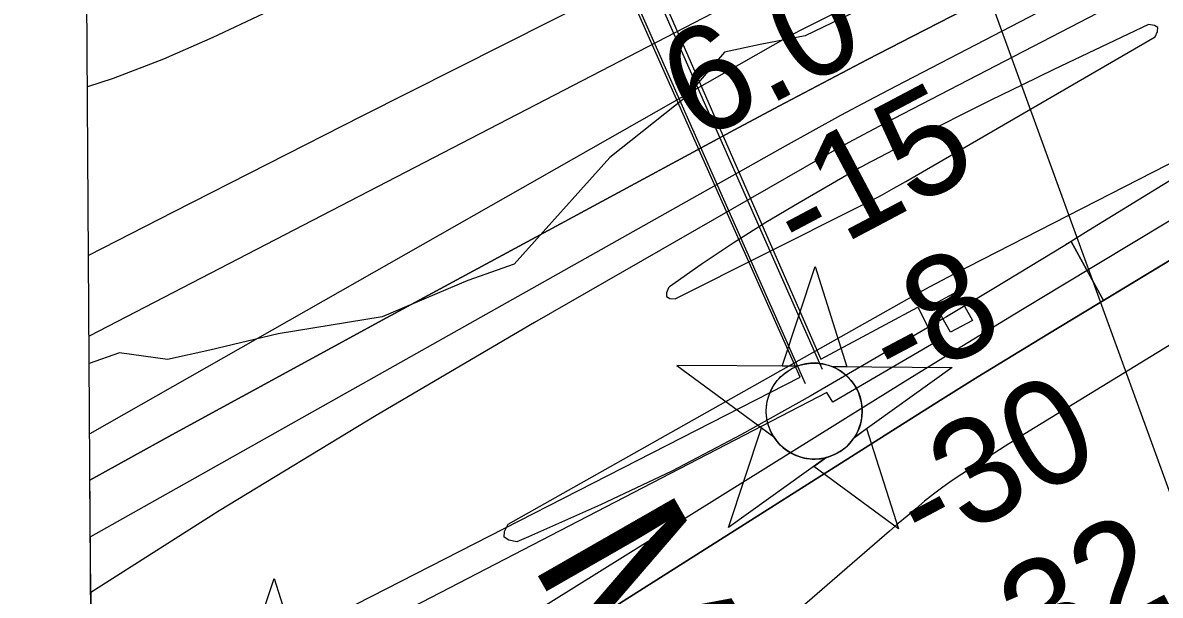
# Model space of a CAD drawing. Extents: x 3508733 to 3546731, y 546897 to 572481.
# Drawn here: x 3512800 to 3513524, y 563717 to 564081 of the extents above; entities that cross this region are included whole.
import ezdxf

# ---------------------------------------------------------------- set-up
doc = ezdxf.new("R2010")
doc.units = 0
for name, color, linetype in [('V-CHAN-DOCK', 7, 'Continuous'), ('V-CHAN-NAID', 7, 'Continuous'), ('V-GRID-FRAM', 7, 'Continuous'), ('V-RIVR-EDGE', 7, 'Continuous'), ('V-RIVR-RANG', 7, 'Continuous'), ('V-TOPO-DPTH', 7, 'Continuous'), ('V-TOPO-MINR', 7, 'Continuous'), ('V-TOPO-WATR', 7, 'Continuous'), ('V-UTIL-LINE', 7, 'Continuous')]:
    doc.layers.add(name, color=color, linetype=linetype)

msp = doc.modelspace()

# ---------------------------------------------------------------- linework, layer by layer
at = {"layer": 'V-CHAN-DOCK'}
for points in [[(3512843.84, 563626.94), (3512965.4, 563686.86), (3513294.96, 563855.5), (3513034.67, 564441.09), (3513052.97, 564449.52)], [(3513052.97, 564449.52), (3513308.15, 563866.81), (3513369.96, 563899.99), (3513381.2, 563877.68), (3513315.94, 563839.39), (3513311.99, 563845.69), (3512936.64, 563651.15), (3512938.89, 563646.58), (3512844.01, 563600.45)], [(3513390.84, 563883.97), (3513380.64, 563902.03), (3513394.61, 563909.84), (3513404.72, 563891.51), (3513390.84, 563883.97)]]:
    msp.add_lwpolyline(points, dxfattribs=at)
at = {"layer": 'V-CHAN-NAID'}
for points in [[(3513293.09, 563862.3), (3513283.5, 563862.37), (3513304.63, 563925.85), (3513324.85, 563862.08), (3513315.26, 563862.14), (3513313.69, 563862.72), (3513311.59, 563863.34), (3513309.55, 563863.79), (3513307.52, 563864.1), (3513306.35, 563864.22), (3513304.81, 563864.3), (3513303.09, 563864.29), (3513301.72, 563864.22), (3513299.82, 563864.02), (3513298.45, 563863.8), (3513296.67, 563863.42), (3513295.14, 563863), (3513294.1, 563862.67)], [(3513293.09, 563862.3), (3513216.6, 563862.84), (3513278.16, 563817.44), (3513277.05, 563819.35), (3513276.24, 563820.98), (3513275.41, 563822.95), (3513274.72, 563825), (3513274.35, 563826.33), (3513273.99, 563827.95), (3513273.75, 563829.4), (3513273.56, 563831), (3513273.45, 563832.73), (3513273.44, 563834.31), (3513273.55, 563836.39), (3513273.73, 563838), (3513274.12, 563840.21), (3513274.6, 563842.13), (3513275.2, 563844.02), (3513275.86, 563845.7), (3513276.59, 563847.28), (3513277.4, 563848.82), (3513278.46, 563850.56), (3513279.49, 563852.03), (3513280.49, 563853.3), (3513281.49, 563854.44), (3513282.8, 563855.78), (3513283.85, 563856.74), (3513285.57, 563858.14), (3513286.78, 563859.01), (3513288.47, 563860.08), (3513290.2, 563861.03), (3513291.65, 563861.71)], [(3513315.26, 563862.14), (3513391.76, 563861.6), (3513329.55, 563817.08), (3513330.46, 563818.57), (3513331.44, 563820.42), (3513332.16, 563822), (3513332.9, 563823.96), (3513333.44, 563825.74), (3513333.84, 563827.38), (3513334.2, 563829.39), (3513334.39, 563830.96), (3513334.51, 563833.17), (3513334.48, 563835.23), (3513334.29, 563837.45), (3513334.03, 563839.21), (3513333.53, 563841.44), (3513332.89, 563843.58), (3513332.14, 563845.56), (3513331.5, 563847.01), (3513330.49, 563848.92), (3513329.43, 563850.64), (3513328.21, 563852.35), (3513326.95, 563853.88), (3513325.68, 563855.25), (3513324.05, 563856.78), (3513322.31, 563858.19), (3513320.62, 563859.37), (3513318.74, 563860.5), (3513317.26, 563861.26)], [(3513311.52, 563804.17), (3513249.32, 563759.65), (3513270.44, 563823.13), (3513278.16, 563817.44), (3513278.8, 563816.48), (3513280.18, 563814.62), (3513281.39, 563813.21), (3513282.86, 563811.7), (3513284.25, 563810.45), (3513285.7, 563809.3), (3513287.1, 563808.31), (3513288.78, 563807.27), (3513290.5, 563806.36), (3513292.29, 563805.55), (3513293.73, 563804.99), (3513295.36, 563804.47), (3513297.59, 563803.9), (3513299.12, 563803.61), (3513301.14, 563803.36), (3513302.68, 563803.25), (3513304.54, 563803.23), (3513306.23, 563803.31), (3513307.94, 563803.49), (3513309.84, 563803.8)], [(3513329.55, 563817.08), (3513337.35, 563822.66), (3513357.57, 563758.88), (3513303.72, 563798.59), (3513311.52, 563804.17), (3513313.19, 563804.65), (3513314.8, 563805.21), (3513316.96, 563806.12), (3513318.69, 563807.01), (3513320.56, 563808.12), (3513322.3, 563809.33), (3513323.85, 563810.58), (3513325.14, 563811.75), (3513326.52, 563813.17), (3513327.72, 563814.57), (3513328.84, 563816.04)], [(3512948.52, 563663.72), (3512938.94, 563663.79), (3512960.06, 563727.27), (3512980.29, 563663.49), (3512970.7, 563663.56), (3512969.12, 563664.14), (3512967.03, 563664.76), (3512964.99, 563665.21), (3512962.95, 563665.52), (3512961.78, 563665.63), (3512960.25, 563665.71), (3512958.53, 563665.71), (3512957.16, 563665.64), (3512955.25, 563665.44), (3512953.89, 563665.22), (3512952.1, 563664.84), (3512950.57, 563664.42), (3512949.54, 563664.09)]]:
    msp.add_lwpolyline(points, close=True, dxfattribs=at)
msp.add_circle((3513303.97, 563833.77), 30.54, dxfattribs=at)
at = {"layer": 'V-GRID-FRAM'}
msp.add_lwpolyline([(3512799.99, 570478.87), (3544431.28, 570695.11), (3544563.51, 552512.4), (3512916.35, 552296.05), (3512799.99, 570478.87)], dxfattribs=at)
at = {"layer": 'V-RIVR-EDGE'}
msp.add_lwpolyline([(3513941.27, 564406.89), (3513813.67, 564345.93), (3513710.61, 564296.55), (3513676.25, 564275.19), (3513599.57, 564240.46), (3513533.92, 564206.31), (3513412.43, 564134.31), (3513378.69, 564119.07), (3513343.7, 564094.65), (3513298.31, 564072.7), (3513269.49, 564067.26), (3513246.81, 564062.41), (3513222.23, 564033.68), (3513173.73, 563995.19), (3513112.9, 563927.33), (3513083.47, 563916.99), (3513028.88, 563893.84), (3512962.67, 563882.97), (3512919.15, 563872.66), (3512892.17, 563866.6), (3512861.54, 563870.97), (3512842.32, 563864.19)], dxfattribs=at)
at = {"layer": 'V-RIVR-RANG'}
msp.add_line((3513243.55, 564570.2), (3513585.33, 563630.42), dxfattribs=at)
at = {"layer": 'V-TOPO-DPTH'}
msp.add_line((3512843.25, 563718.19), (3512842.79, 563789.72), dxfattribs=at)
for points in [[(3513488.22, 563904.27), (3513682.39, 564021.81), (3513819.7, 564104.54), (3513957.25, 564186.87), (3514095.14, 564268.62), (3514233.26, 564349.98), (3514725, 564638.22), (3514749.88, 564652.64), (3514774.87, 564666.88), (3514800, 564680.85), (3514825.23, 564694.66), (3514925.4, 564748.78), (3515001.16, 564788.76), (3515077.43, 564827.72), (3515154.45, 564865.17), (3515231.98, 564901.61), (3515871.19, 565194.37), (3515895.76, 565205.26), (3515920.5, 565215.75), (3515945.48, 565225.64), (3515970.63, 565235.12), (3516752.38, 565518.99)], [(3514674.2, 564684.08), (3513885.94, 564291.71), (3513792.67, 564244.99), (3513699.56, 564197.97), (3513606.68, 564150.48), (3513513.96, 564102.68), (3513348.71, 564016.97), (3513338.76, 564011.73), (3513328.87, 564006.41), (3513319.04, 564000.97), (3513309.26, 563995.44), (3513125.84, 563890.27), (3513025.05, 563831.03), (3512925.15, 563770.36), (3512843.25, 563718.19)], [(3514674.2, 564684.08), (3513885.94, 564291.71), (3513792.67, 564244.99), (3513699.56, 564197.97), (3513606.68, 564150.48), (3513513.96, 564102.68), (3513348.71, 564016.97), (3513338.76, 564011.73), (3513328.87, 564006.41), (3513319.04, 564000.97), (3513309.26, 563995.44), (3513125.84, 563890.27), (3513025.05, 563831.03), (3512925.15, 563770.36), (3512843.25, 563718.19)], [(3514002.03, 564472.98), (3513881.12, 564411.79), (3513760.19, 564350.62), (3513639.24, 564289.49), (3513518.29, 564228.39), (3513307.62, 564122.01), (3513292, 564114.09), (3513276.39, 564106.14), (3513260.81, 564098.15), (3513245.24, 564090.12), (3512842.21, 563881.53)], [(3512842.79, 563789.72), (3512895.02, 563818.65), (3513031.7, 563893.26), (3513253.32, 564012.9), (3513281.46, 564027.97), (3513309.65, 564042.92), (3513337.94, 564057.7), (3513366.3, 564072.35), (3514059.83, 564428.05)], [(3512842.79, 563789.72), (3512895.02, 563818.65), (3513031.7, 563893.26), (3513253.32, 564012.9), (3513281.46, 564027.97), (3513309.65, 564042.92), (3513337.94, 564057.7), (3513366.3, 564072.35), (3514059.83, 564428.05)], [(3514270.36, 564328.96), (3513434.33, 563816.92), (3513432.15, 563815.58), (3513429.98, 563814.23), (3513427.82, 563812.87), (3513425.66, 563811.5), (3513397.88, 563793.73), (3513391.79, 563789.66), (3513385.81, 563785.44), (3513380, 563780.99), (3513374.3, 563776.39), (3513368.69, 563771.66), (3513363.1, 563766.91), (3513357.53, 563762.15), (3513351.98, 563757.36), (3513215.35, 563639.16)], [(3514270.36, 564328.96), (3513434.33, 563816.92), (3513432.15, 563815.58), (3513429.98, 563814.23), (3513427.82, 563812.87), (3513425.66, 563811.5), (3513397.88, 563793.73), (3513391.79, 563789.66), (3513385.81, 563785.44), (3513380, 563780.99), (3513374.3, 563776.39), (3513368.69, 563771.66), (3513363.1, 563766.91), (3513357.53, 563762.15), (3513351.98, 563757.36), (3513215.35, 563639.16)], [(3513068.66, 563640.88), (3513364.15, 563827.95), (3513386.18, 563841.8), (3513408.26, 563855.56), (3513430.42, 563869.19), (3513452.64, 563882.73), (3513682.39, 564021.81), (3513819.7, 564104.54), (3513957.25, 564186.87)], [(3513377.92, 563913.18), (3513385.46, 563917.18), (3513393.03, 563921.11), (3513537.79, 563995.29), (3513541.4, 563994.83), (3513543.55, 563993.55), (3513543.53, 563991.05), (3513542.05, 563987.72), (3513478.47, 563948.52), (3513467.57, 563941.83), (3513488.22, 563904.27)], [(3513377.92, 563913.18), (3513385.46, 563917.18), (3513393.03, 563921.11), (3513537.79, 563995.29)], [(3513542.05, 563987.72), (3513478.47, 563948.52), (3513463.47, 563939.31), (3513448.45, 563930.13), (3513433.39, 563921), (3513418.32, 563911.91), (3513392.46, 563896.37), (3513390.3, 563895.07), (3513388.13, 563893.78), (3513385.96, 563892.5), (3513383.78, 563891.23), (3513301.4, 563843.2), (3513257.6, 563818.79), (3513213.21, 563795.55), (3513167.95, 563774.06), (3513122.11, 563753.74), (3513114.58, 563750.58), (3513109.48, 563751.57), (3513106.51, 563753.61), (3513106.73, 563757.2), (3513109.07, 563761.84), (3513362.98, 563904.95), (3513370.43, 563909.1), (3513377.92, 563913.18)], [(3513484.69, 563902.13), (3513488.22, 563904.27), (3513467.57, 563941.83), (3513463.96, 563939.61), (3513463.47, 563939.31), (3513448.45, 563930.13), (3513433.39, 563921), (3513418.32, 563911.91), (3513392.46, 563896.37), (3513390.3, 563895.07), (3513388.13, 563893.78), (3513385.96, 563892.5), (3513383.78, 563891.23), (3513301.4, 563843.2), (3513257.6, 563818.79), (3513213.21, 563795.55), (3513167.95, 563774.06), (3513122.11, 563753.74), (3513114.58, 563750.58), (3513109.48, 563751.57), (3513106.51, 563753.61), (3513106.73, 563757.2), (3513109.07, 563761.84), (3513362.98, 563904.95), (3513370.43, 563909.1), (3513377.92, 563913.18)], [(3512843.25, 563718.19), (3512844.77, 563480.79), (3512869.39, 563500.46), (3512934.17, 563549.53), (3513000.8, 563596.05), (3513068.66, 563640.88), (3513364.15, 563827.95), (3513386.18, 563841.8), (3513408.26, 563855.56), (3513430.42, 563869.19), (3513452.64, 563882.73), (3513484.69, 563902.13)]]:
    msp.add_lwpolyline(points, dxfattribs=at)
at = {"layer": 'V-TOPO-MINR'}
for points in [[(3514513.38, 564684.4), (3513294.25, 564075.72), (3513292.79, 564074.98), (3513290.6, 564073.86), (3513288.44, 564072.68), (3512842.61, 563819.25)], [(3514674.2, 564684.08), (3513885.94, 564291.71), (3513792.67, 564244.99), (3513699.56, 564197.97), (3513606.68, 564150.48), (3513513.96, 564102.68), (3513348.71, 564016.97), (3513338.76, 564011.73), (3513328.87, 564006.41), (3513319.04, 564000.97), (3513309.26, 563995.44), (3513125.84, 563890.27), (3513025.05, 563831.03), (3512925.15, 563770.36), (3512843.25, 563718.19)], [(3514713.09, 564661.9), (3513860.07, 564152.67), (3513782.95, 564106.58), (3513705.87, 564060.42), (3513628.85, 564014.18), (3513551.85, 563967.87), (3513461.27, 563913.32), (3513429.64, 563894.17), (3513398.07, 563874.93), (3513366.59, 563855.54), (3513335.17, 563836.06), (3512844.46, 563530.18)], [(3513957.9, 564582.61), (3513785.71, 564496.37), (3513613.55, 564410.08), (3513260.04, 564232.79), (3513240.11, 564222.88), (3513220.14, 564213.07), (3513200.1, 564203.41), (3513180.01, 564193.84), (3512921.12, 564071.69), (3512889.59, 564057.95), (3512857.61, 564045.49), (3512841.19, 564040.2)], [(3514004.55, 564515.02), (3513325.49, 564176.92), (3513291.29, 564159.87), (3513257.1, 564142.8), (3513222.93, 564125.7), (3513188.77, 564108.58), (3513136.48, 564082.34), (3513076.22, 564052.01), (3513016, 564021.59), (3512955.86, 563991.03), (3512895.76, 563960.38), (3512841.88, 563932.82)], [(3514002.03, 564472.98), (3513881.12, 564411.79), (3513760.19, 564350.62), (3513639.24, 564289.49), (3513518.29, 564228.39), (3513307.62, 564122.01), (3513292, 564114.09), (3513276.39, 564106.14), (3513260.81, 564098.15), (3513245.24, 564090.12), (3512842.21, 563881.53)], [(3513988.25, 564367.23), (3513821.01, 564281.6), (3513654.05, 564195.42), (3513356.14, 564040.72), (3513338.39, 564031.39), (3513320.7, 564021.94), (3513303.1, 564012.31), (3513285.57, 564002.56), (3512843.03, 563753.62)], [(3514270.36, 564328.96), (3513434.33, 563816.92), (3513432.15, 563815.58), (3513429.98, 563814.23), (3513427.82, 563812.87), (3513425.66, 563811.5), (3513397.88, 563793.73), (3513391.79, 563789.66), (3513385.81, 563785.44), (3513380, 563780.99), (3513374.3, 563776.39), (3513368.69, 563771.66), (3513363.1, 563766.91), (3513357.53, 563762.15), (3513351.98, 563757.36), (3513215.35, 563639.16)], [(3513957.25, 564186.87), (3513819.7, 564104.54), (3513682.39, 564021.81), (3513452.64, 563882.73), (3513430.42, 563869.19), (3513408.26, 563855.56), (3513386.18, 563841.8), (3513364.15, 563827.95), (3513068.66, 563640.88)], [(3513522.78, 564078.03), (3513520.59, 564079.42), (3513516.86, 564080), (3513456.67, 564051.35), (3513436.54, 564041.64), (3513416.49, 564031.8), (3513396.53, 564021.76), (3513376.64, 564011.57), (3513341.26, 563993.23), (3513339.12, 563992.11), (3513334.88, 563989.79), (3513332.78, 563988.6), (3513294.3, 563966.48), (3513273.19, 563953.88), (3513252.37, 563940.83), (3513231.99, 563927.1), (3513211.91, 563912.91), (3513211.12, 563912.34), (3513209.92, 563909.16), (3513210.02, 563906.78), (3513212.09, 563905.6), (3513215.47, 563905.23), (3513331.79, 563963.6), (3513339.51, 563967.55), (3513347.18, 563971.61), (3513354.77, 563975.79), (3513362.31, 563980.07), (3513521.05, 564072.04), (3513522.68, 564075.44), (3513522.78, 564078.03)], [(3513377.92, 563913.18), (3513385.46, 563917.18), (3513393.03, 563921.11), (3513537.79, 563995.29)], [(3513542.05, 563987.72), (3513478.47, 563948.52), (3513463.47, 563939.31), (3513448.45, 563930.13), (3513433.39, 563921), (3513418.32, 563911.91), (3513392.46, 563896.37), (3513390.3, 563895.07), (3513388.13, 563893.78), (3513385.96, 563892.5), (3513383.78, 563891.23), (3513301.4, 563843.2), (3513257.6, 563818.79), (3513213.21, 563795.55), (3513167.95, 563774.06), (3513122.11, 563753.74), (3513114.58, 563750.58), (3513109.48, 563751.57), (3513106.51, 563753.61), (3513106.73, 563757.2), (3513109.07, 563761.84), (3513362.98, 563904.95), (3513370.43, 563909.1), (3513377.92, 563913.18)]]:
    msp.add_lwpolyline(points, dxfattribs=at)
at = {"layer": 'V-TOPO-WATR'}
msp.add_lwpolyline([(3514059.83, 564428.05), (3513366.3, 564072.35), (3513337.94, 564057.7), (3513309.65, 564042.92), (3513281.46, 564027.97), (3513253.32, 564012.9), (3513031.7, 563893.26), (3512895.02, 563818.65), (3512842.79, 563789.72)], dxfattribs=at)
at = {"layer": 'V-UTIL-LINE'}
for points in [[(3514398.98, 566026.95), (3514556.34, 565438.68), (3514556.95, 565435.14), (3514542.85, 565426.8), (3514542.27, 565423.85), (3514495.85, 565394.68), (3514490.57, 565389.93), (3514224.29, 565237.98), (3514172.58, 565204.07), (3513779.19, 565004.19), (3513466.32, 564850.2), (3512989.39, 564612.1), (3512978.21, 564608.49), (3512972.38, 564595.49), (3513005.28, 564517.24), (3513042.36, 564428.98), (3513298.16, 563851.31)], [(3513309.31, 563860.22), (3513130.61, 564264.36), (3513017.61, 564526.16), (3512987.1, 564600.29), (3512995.93, 564603.29), (3513362.88, 564787.08), (3513804.51, 565009.65), (3514147.94, 565181.51), (3514198.52, 565206.57), (3514210.91, 565206.06), (3514242.01, 565130.75), (3514247.98, 565118.98), (3514294, 565014.27), (3514501.86, 564561.54)]]:
    msp.add_lwpolyline(points, dxfattribs=at)

# ---------------------------------------------------------------- texts
at = {"layer": 'V-CHAN-NAID'}
msp.add_text('MARATHON ASHLAND NO. 3 ', height=100, rotation=299.81154, dxfattribs=at).set_placement((3513122.58, 563738.17))
at = {"layer": 'V-RIVR-RANG'}
for s, rotation, p in [('6.0', 27.60833, (3513229.88, 564004.59)), ('-15', 27.89392, (3513296.38, 563926.14)), ('-8', 27.89392, (3513357.4, 563845.3)), ('-30', 27.89392, (3513374.82, 563741.37)), ('-32', 27.89392, (3513419.76, 563652.01))]:
    msp.add_text(s, height=67, rotation=rotation, dxfattribs=at).set_placement(p)

doc.saveas('drawing.dxf')
